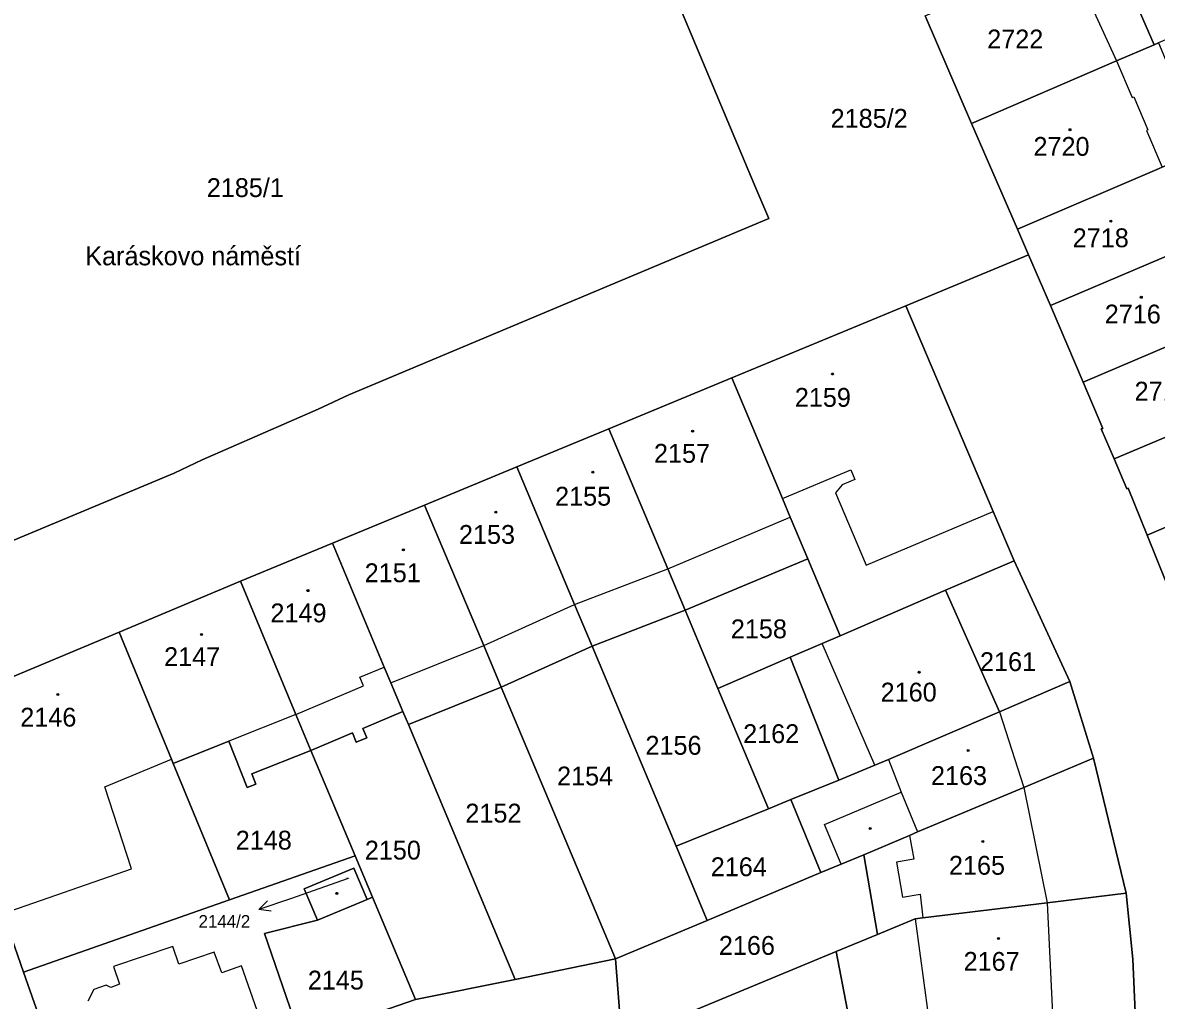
# Model space of a CAD drawing. Extents: x -596233 to -595156, y -1161235 to -1159375.
# Drawn here: x -595851.8 to -595749.6, y -1160818.3 to -1160730 of the extents above; entities that cross this region are included whole.
import ezdxf

# ---------------------------------------------------------------- set-up
doc = ezdxf.new("R2010")
doc.units = 0
for name, color, linetype in [('KN_CAR_KR', 7, 'Continuous'), ('KN_KULTURY', 7, 'Continuous'), ('KN_PARC_CIS_POM', 7, 'Continuous'), ('KN_PARC_CIS_POZ', 7, 'Continuous'), ('KN_PARC_CIS_STAV', 7, 'Continuous'), ('KN_PARC_PLOCHA', 7, 'Continuous'), ('KN_ULICE', 7, 'Continuous'), ('PARC_C_SIPKA', 7, 'Continuous'), ('parcely_l', 7, 'Continuous')]:
    doc.layers.add(name, color=color, linetype=linetype)

msp = doc.modelspace()

# ---------------------------------------------------------------- linework, layer by layer
at = {"layer": 'KN_CAR_KR'}
for points in [[(-595757.55, -1160723.87), (-595753.17, -1160733.47)], [(-595753.17, -1160733.47), (-595751.74, -1160736.79)], [(-595751.74, -1160736.79), (-595751.6, -1160736.73)], [(-595751.6, -1160736.73), (-595750.33, -1160739.69)], [(-595750.33, -1160739.69), (-595750.47, -1160739.75)], [(-595750.47, -1160739.75), (-595749.04, -1160743.07)], [(-595783.29, -1160772.98), (-595777.11, -1160770.39)], [(-595777.11, -1160770.39), (-595776.75, -1160771.26)], [(-595777.9, -1160771.74), (-595778.51, -1160772.45)], [(-595776.75, -1160771.26), (-595777.9, -1160771.74)], [(-595778.51, -1160772.45), (-595775.74, -1160778.99)], [(-595775.74, -1160778.99), (-595764.28, -1160774.13)], [(-595793.64, -1160779.31), (-595782.59, -1160774.64)], [(-595802.04, -1160782.54), (-595793.64, -1160779.31)], [(-595810.23, -1160786.23), (-595802.04, -1160782.54)], [(-595818.6, -1160789.61), (-595810.23, -1160786.23)], [(-595774.97, -1160797.04), (-595779.7, -1160786.04)], [(-595821.39, -1160789.1), (-595819.2, -1160788.18)], [(-595821.06, -1160789.88), (-595821.39, -1160789.1)], [(-595827.18, -1160792.46), (-595821.06, -1160789.88)], [(-595827.18, -1160792.46), (-595833.22, -1160794.88)], [(-595763.73, -1160792.23), (-595761.53, -1160799.05)], [(-595844.39, -1160798.98), (-595838.38, -1160796.5)], [(-595773.73, -1160796.51), (-595772.6, -1160799.48)], [(-595842.01, -1160806.39), (-595844.39, -1160798.98)], [(-595779.51, -1160802.38), (-595772.6, -1160799.48)], [(-595772.6, -1160799.48), (-595771.1, -1160803.06)], [(-595761.53, -1160799.05), (-595759.43, -1160809.47)], [(-595778, -1160805.96), (-595779.51, -1160802.38)], [(-595771.82, -1160803.37), (-595771.44, -1160805.5)], [(-595771.44, -1160805.5), (-595773.02, -1160805.79)], [(-595773.02, -1160805.79), (-595772.46, -1160808.94)], [(-595853.57, -1160810.43), (-595842.01, -1160806.39)], [(-595772.46, -1160808.94), (-595770.88, -1160808.66)], [(-595770.88, -1160808.66), (-595770.62, -1160810.82)], [(-595759.43, -1160809.47), (-595758.95, -1160819.46)], [(-595771.31, -1160810.9), (-595770.14, -1160819.55)], [(-595838.28, -1160813.4), (-595843.61, -1160815.21)], [(-595837.74, -1160814.99), (-595838.28, -1160813.4)], [(-595834.54, -1160813.9), (-595837.74, -1160814.99)], [(-595833.85, -1160815.78), (-595834.54, -1160813.9)], [(-595843.61, -1160815.21), (-595843.07, -1160816.8)], [(-595832.08, -1160815.13), (-595833.85, -1160815.78)], [(-595829.44, -1160822.7), (-595832.08, -1160815.13)], [(-595844.29, -1160816.9), (-595845.38, -1160817.27)], [(-595843.85, -1160817.09), (-595844.29, -1160816.9)], [(-595843.07, -1160816.8), (-595843.85, -1160817.09)], [(-595845.38, -1160817.27), (-595845.92, -1160818.32)]]:
    msp.add_lwpolyline(points, dxfattribs=at)
at = {"layer": 'KN_KULTURY'}
for centre, radius in [((-595757.36, -1160739.68), 0.09), ((-595757.36, -1160739.68), 0.0398), ((-595753.68, -1160747.94), 0.09), ((-595753.68, -1160747.94), 0.0398), ((-595750.93, -1160754.81), 0.09), ((-595750.93, -1160754.81), 0.0398), ((-595778.77, -1160761.73), 0.09), ((-595778.77, -1160761.73), 0.0398), ((-595791.39, -1160766.89), 0.09), ((-595791.39, -1160766.89), 0.0398), ((-595800.39, -1160770.6), 0.09), ((-595800.39, -1160770.6), 0.0398), ((-595809.15, -1160774.19), 0.09), ((-595809.15, -1160774.19), 0.0398), ((-595817.48, -1160777.59), 0.09), ((-595817.48, -1160777.59), 0.0398), ((-595826.08, -1160781.28), 0.09), ((-595826.08, -1160781.28), 0.0398), ((-595835.69, -1160785.24), 0.09), ((-595835.69, -1160785.24), 0.0398), ((-595770.96, -1160788.65), 0.09), ((-595770.96, -1160788.65), 0.0398), ((-595848.64, -1160790.65), 0.09), ((-595848.64, -1160790.65), 0.0398), ((-595766.55, -1160795.7), 0.09), ((-595766.55, -1160795.7), 0.0398), ((-595775.38, -1160802.74), 0.09), ((-595775.38, -1160802.74), 0.0398), ((-595765.21, -1160803.92), 0.09), ((-595765.21, -1160803.92), 0.0398), ((-595823.48, -1160808.6), 0.09), ((-595823.48, -1160808.6), 0.0398), ((-595763.81, -1160812.68), 0.09), ((-595763.81, -1160812.68), 0.0398)]:
    msp.add_circle(centre, radius, dxfattribs=at)
at = {"layer": 'KN_PARC_PLOCHA'}
for points in [[(-595838.16, -1160770.68), (-595864.16, -1160781.53), (-595879.81, -1160739.09), (-595875.89, -1160737.4), (-595842.5, -1160723.02), (-595839.73, -1160721.87), (-595801.97, -1160706.16), (-595800.94, -1160708.88), (-595800, -1160711.18), (-595793.79, -1160725.77), (-595792.8, -1160728.06), (-595785.69, -1160744.96), (-595784.51, -1160747.69), (-595822.39, -1160763.6), (-595825.17, -1160764.89), (-595835.63, -1160769.48)], [(-595838.16, -1160770.68), (-595835.63, -1160769.48), (-595825.17, -1160764.89), (-595822.39, -1160763.6), (-595784.51, -1160747.69), (-595785.69, -1160744.96), (-595792.8, -1160728.06), (-595793.79, -1160725.77), (-595800, -1160711.18), (-595800.94, -1160708.88), (-595801.97, -1160706.16), (-595839.73, -1160721.87), (-595842.5, -1160723.02), (-595875.89, -1160737.4), (-595879.81, -1160739.09), (-595864.16, -1160781.53)], [(-595727.15, -1160722.31), (-595749.37, -1160731.83), (-595749.78, -1160732.01), (-595753.97, -1160722.33), (-595744.11, -1160718.13), (-595737.66, -1160715.38), (-595731.3, -1160712.67)], [(-595749.78, -1160732.01), (-595753.17, -1160733.47), (-595766.25, -1160739.11), (-595770.41, -1160729.4), (-595757.97, -1160724.05), (-595757.55, -1160723.87), (-595753.97, -1160722.33)], [(-595745.36, -1160741.5), (-595745.63, -1160741.61), (-595749.04, -1160743.07), (-595749.31, -1160743.19), (-595762.09, -1160748.66), (-595766.25, -1160739.11), (-595753.17, -1160733.47), (-595749.78, -1160732.01), (-595749.37, -1160731.83)], [(-595742.6, -1160748.49), (-595746.46, -1160750.15), (-595759.13, -1160755.56), (-595761.09, -1160750.99), (-595762.09, -1160748.66), (-595749.31, -1160743.19), (-595749.04, -1160743.07), (-595745.63, -1160741.61)], [(-595739.57, -1160755.38), (-595739.91, -1160755.53), (-595743.61, -1160757.11), (-595756.17, -1160762.47), (-595759.13, -1160755.56), (-595746.46, -1160750.15), (-595742.6, -1160748.49)], [(-595733.83, -1160761.14), (-595740.67, -1160764.03), (-595753.38, -1160769.4), (-595754.54, -1160766.69), (-595754.41, -1160766.64), (-595756.17, -1160762.47), (-595743.61, -1160757.11), (-595739.91, -1160755.53), (-595739.57, -1160755.38), (-595736.41, -1160754.03)], [(-595762.39, -1160778.58), (-595768.59, -1160781.25), (-595778.1, -1160785.35), (-595781, -1160778.42), (-595782.59, -1160774.64), (-595783.29, -1160772.98), (-595787.85, -1160762.08), (-595772.15, -1160755.57), (-595764.28, -1160774.13)], [(-595735.36, -1160770), (-595737.74, -1160770.93), (-595740.23, -1160771.91), (-595750.41, -1160776.28), (-595752.12, -1160772.03), (-595752.24, -1160772.08), (-595753.38, -1160769.4), (-595740.67, -1160764.03), (-595733.83, -1160761.14), (-595733.24, -1160762.77), (-595735.26, -1160767.46), (-595735.46, -1160769.72)], [(-595781, -1160778.42), (-595792.08, -1160783.05), (-595793.64, -1160779.31), (-595798.94, -1160766.67), (-595787.85, -1160762.08), (-595783.29, -1160772.98), (-595782.59, -1160774.64)], [(-595792.08, -1160783.05), (-595800.46, -1160786.3), (-595802.04, -1160782.54), (-595807.25, -1160770.11), (-595798.94, -1160766.67), (-595793.64, -1160779.31)], [(-595730.53, -1160783.67), (-595743.67, -1160788.34), (-595745.91, -1160787.12), (-595747.07, -1160784.31), (-595748.72, -1160780.46), (-595750.41, -1160776.28), (-595740.23, -1160771.91), (-595737.74, -1160770.93), (-595735.36, -1160770)], [(-595800.46, -1160786.3), (-595808.65, -1160789.99), (-595810.23, -1160786.23), (-595815.56, -1160773.56), (-595807.25, -1160770.11), (-595802.04, -1160782.54)], [(-595808.65, -1160789.99), (-595817.03, -1160793.37), (-595817.52, -1160792.19), (-595818.6, -1160789.61), (-595819.2, -1160788.18), (-595823.87, -1160777), (-595815.56, -1160773.56), (-595810.23, -1160786.23)], [(-595817.52, -1160792.19), (-595821.12, -1160793.71), (-595820.77, -1160794.56), (-595821.72, -1160794.96), (-595822.07, -1160794.11), (-595825.83, -1160795.7), (-595827.18, -1160792.46), (-595832.18, -1160780.44), (-595823.87, -1160777), (-595819.2, -1160788.18), (-595818.6, -1160789.61)], [(-595778.1, -1160785.35), (-595779.7, -1160786.04), (-595782.6, -1160787.29), (-595789.12, -1160790.1), (-595792.08, -1160783.05), (-595781, -1160778.42)], [(-595757.39, -1160789.47), (-595763.73, -1160792.23), (-595768.59, -1160781.25), (-595762.39, -1160778.58)], [(-595825.83, -1160795.7), (-595831.14, -1160797.81), (-595830.77, -1160798.74), (-595831.56, -1160799.06), (-595833.22, -1160794.88), (-595838.23, -1160796.87), (-595838.38, -1160796.5), (-595843.11, -1160785.02), (-595832.18, -1160780.44), (-595827.18, -1160792.46)], [(-595763.73, -1160792.23), (-595773.73, -1160796.51), (-595774.97, -1160797.04), (-595778.22, -1160798.38), (-595782.6, -1160787.29), (-595779.7, -1160786.04), (-595778.1, -1160785.35), (-595768.59, -1160781.25)], [(-595789.12, -1160790.1), (-595784.54, -1160800.98), (-595792.89, -1160804.35), (-595800.46, -1160786.3), (-595792.08, -1160783.05)], [(-595838.23, -1160796.87), (-595833.16, -1160809.18), (-595851.73, -1160815.7), (-595853.57, -1160810.43), (-595859.99, -1160792.1), (-595843.11, -1160785.02), (-595838.38, -1160796.5)], [(-595792.89, -1160804.35), (-595790.09, -1160811.04), (-595798.34, -1160814.51), (-595808.65, -1160789.99), (-595800.46, -1160786.3)], [(-595778.22, -1160798.38), (-595782.54, -1160800.12), (-595784.54, -1160800.98), (-595789.12, -1160790.1), (-595782.6, -1160787.29)], [(-595755.23, -1160796.4), (-595761.53, -1160799.05), (-595771.1, -1160803.06), (-595771.82, -1160803.37), (-595775.96, -1160805.11), (-595778, -1160805.96), (-595779.82, -1160806.72), (-595782.54, -1160800.12), (-595778.22, -1160798.38), (-595774.97, -1160797.04), (-595773.73, -1160796.51), (-595763.73, -1160792.23), (-595757.39, -1160789.47)], [(-595798.34, -1160814.51), (-595807.41, -1160816.36), (-595817.03, -1160793.37), (-595808.65, -1160789.99)], [(-595851.73, -1160815.7), (-595847.12, -1160828.88), (-595844.13, -1160837.41), (-595841.13, -1160845.93), (-595837.83, -1160855.37), (-595834.9, -1160863.78), (-595831.94, -1160872.24), (-595827.47, -1160885.46), (-595826.28, -1160886.2), (-595844.05, -1160886.38), (-595843.93, -1160886.23), (-595849.5, -1160870.41), (-595851.84, -1160863.77), (-595855.8, -1160852.49), (-595860.43, -1160839.35), (-595862.4, -1160833.66), (-595865.03, -1160826.08), (-595869.66, -1160812.72), (-595870.98, -1160808.89), (-595871.45, -1160807.54), (-595874.31, -1160799.57), (-595859.99, -1160792.1), (-595853.57, -1160810.43)], [(-595817.03, -1160793.37), (-595807.41, -1160816.36), (-595816.38, -1160818.19), (-595820.27, -1160808.95), (-595821.84, -1160805.2), (-595825.83, -1160795.7), (-595822.07, -1160794.11), (-595821.72, -1160794.96), (-595820.77, -1160794.56), (-595821.12, -1160793.71), (-595817.52, -1160792.19)], [(-595825.83, -1160795.7), (-595821.84, -1160805.2), (-595833.16, -1160809.18), (-595838.23, -1160796.87), (-595833.22, -1160794.88), (-595831.56, -1160799.06), (-595830.77, -1160798.74), (-595831.14, -1160797.81)], [(-595752.29, -1160808.59), (-595759.43, -1160809.47), (-595770.62, -1160810.82), (-595771.31, -1160810.9), (-595774.72, -1160812.31), (-595775.96, -1160805.11), (-595771.82, -1160803.37), (-595771.1, -1160803.06), (-595761.53, -1160799.05), (-595755.23, -1160796.4)], [(-595779.82, -1160806.72), (-595790.09, -1160811.04), (-595792.89, -1160804.35), (-595784.54, -1160800.98), (-595782.54, -1160800.12)], [(-595820.27, -1160808.95), (-595820.75, -1160809.15), (-595821.96, -1160806.33), (-595826.41, -1160808.2), (-595825.21, -1160811.03), (-595829.99, -1160812.21), (-595826.71, -1160821.75), (-595828.11, -1160822.23), (-595829.44, -1160822.7), (-595830.29, -1160823), (-595842.47, -1160827.25), (-595847.12, -1160828.88), (-595851.73, -1160815.7), (-595833.16, -1160809.18), (-595821.84, -1160805.2)], [(-595774.72, -1160812.31), (-595778.45, -1160813.86), (-595797.78, -1160821.87), (-595797.83, -1160821.11), (-595798.34, -1160814.51), (-595790.09, -1160811.04), (-595779.82, -1160806.72), (-595778, -1160805.96), (-595775.96, -1160805.11)], [(-595820.75, -1160809.15), (-595825.21, -1160811.03), (-595826.41, -1160808.2), (-595821.96, -1160806.33)], [(-595751.47, -1160819.33), (-595756.15, -1160819.41), (-595758.95, -1160819.46), (-595767.01, -1160819.59), (-595770.13, -1160819.64), (-595770.14, -1160819.55), (-595770.44, -1160819.56), (-595773.13, -1160819.63), (-595774.66, -1160820.06), (-595777.05, -1160821.09), (-595777.45, -1160819.01), (-595778.45, -1160813.86), (-595774.72, -1160812.31), (-595771.31, -1160810.9), (-595770.62, -1160810.82), (-595759.43, -1160809.47), (-595752.29, -1160808.59), (-595751.69, -1160814.53)], [(-595816.38, -1160818.19), (-595826.71, -1160821.75), (-595829.99, -1160812.21), (-595825.21, -1160811.03), (-595820.75, -1160809.15), (-595820.27, -1160808.95)], [(-595777.05, -1160821.09), (-595797.18, -1160829.72), (-595797.78, -1160821.87), (-595778.45, -1160813.86), (-595777.45, -1160819.01)], [(-595797.83, -1160821.11), (-595825.12, -1160830.72), (-595828.11, -1160822.23), (-595826.71, -1160821.75), (-595816.38, -1160818.19), (-595807.41, -1160816.36), (-595798.34, -1160814.51)]]:
    msp.add_lwpolyline(points, close=True, dxfattribs=at)
for points in [[(-595770.41, -1160729.4), (-595766.25, -1160739.11), (-595762.09, -1160748.66), (-595761.09, -1160750.99), (-595772.15, -1160755.57), (-595787.85, -1160762.08), (-595798.94, -1160766.67), (-595807.25, -1160770.11), (-595815.56, -1160773.56), (-595823.87, -1160777), (-595832.18, -1160780.44), (-595843.11, -1160785.02), (-595859.99, -1160792.1)], [(-595751.47, -1160819.33), (-595751.69, -1160814.53), (-595752.29, -1160808.59), (-595755.23, -1160796.4), (-595757.39, -1160789.47), (-595762.39, -1160778.58), (-595764.28, -1160774.13), (-595772.15, -1160755.57), (-595761.09, -1160750.99), (-595759.13, -1160755.56), (-595756.17, -1160762.47), (-595754.41, -1160766.64), (-595754.54, -1160766.69), (-595753.38, -1160769.4), (-595752.24, -1160772.08), (-595752.12, -1160772.03), (-595750.41, -1160776.28), (-595748.72, -1160780.46)]]:
    msp.add_lwpolyline(points, dxfattribs=at)
at = {"layer": 'PARC_C_SIPKA'}
for points in [[(-595822.47, -1160807.27), (-595827.67, -1160809.08), (-595830.5038, -1160810.0646)], [(-595829.3951, -1160810.2087), (-595830.5038, -1160810.0646), (-595829.7233, -1160809.2641)]]:
    msp.add_lwpolyline(points, dxfattribs=at)
at = {"layer": 'parcely_l'}
for points in [[(-595838.16, -1160770.68), (-595835.63, -1160769.48), (-595825.17, -1160764.89), (-595822.39, -1160763.6), (-595784.51, -1160747.69), (-595785.69, -1160744.96), (-595792.8, -1160728.06), (-595793.79, -1160725.77), (-595800, -1160711.18), (-595800.94, -1160708.88), (-595801.97, -1160706.16), (-595839.73, -1160721.87), (-595842.5, -1160723.02), (-595875.89, -1160737.4), (-595879.81, -1160739.09), (-595864.16, -1160781.53), (-595838.16, -1160770.68)], [(-595749.78, -1160732.01), (-595753.97, -1160722.33)], [(-595770.41, -1160729.4), (-595766.25, -1160739.11)], [(-595766.25, -1160739.11), (-595753.17, -1160733.47), (-595749.78, -1160732.01)], [(-595749.37, -1160731.83), (-595749.78, -1160732.01)], [(-595766.25, -1160739.11), (-595762.09, -1160748.66)], [(-595762.09, -1160748.66), (-595749.31, -1160743.19), (-595749.04, -1160743.07), (-595745.63, -1160741.61)], [(-595742.6, -1160748.49), (-595746.46, -1160750.15), (-595759.13, -1160755.56)], [(-595761.09, -1160750.99), (-595762.09, -1160748.66)], [(-595761.09, -1160750.99), (-595772.15, -1160755.57)], [(-595759.13, -1160755.56), (-595761.09, -1160750.99)], [(-595772.15, -1160755.57), (-595787.85, -1160762.08)], [(-595772.15, -1160755.57), (-595764.28, -1160774.13), (-595762.39, -1160778.58)], [(-595759.13, -1160755.56), (-595756.17, -1160762.47)], [(-595739.57, -1160755.38), (-595739.91, -1160755.53), (-595743.61, -1160757.11), (-595756.17, -1160762.47)], [(-595753.38, -1160769.4), (-595740.67, -1160764.03), (-595733.83, -1160761.14)], [(-595787.85, -1160762.08), (-595798.94, -1160766.67)], [(-595781, -1160778.42), (-595782.59, -1160774.64), (-595783.29, -1160772.98), (-595787.85, -1160762.08)], [(-595756.17, -1160762.47), (-595754.41, -1160766.64), (-595754.54, -1160766.69), (-595753.38, -1160769.4)], [(-595798.94, -1160766.67), (-595807.25, -1160770.11)], [(-595798.94, -1160766.67), (-595793.64, -1160779.31), (-595792.08, -1160783.05)], [(-595753.38, -1160769.4), (-595752.24, -1160772.08), (-595752.12, -1160772.03), (-595750.41, -1160776.28)], [(-595750.41, -1160776.28), (-595740.23, -1160771.91), (-595737.74, -1160770.93), (-595735.36, -1160770)], [(-595807.25, -1160770.11), (-595815.56, -1160773.56)], [(-595807.25, -1160770.11), (-595802.04, -1160782.54), (-595800.46, -1160786.3)], [(-595815.56, -1160773.56), (-595823.87, -1160777)], [(-595808.65, -1160789.99), (-595810.23, -1160786.23), (-595815.56, -1160773.56)], [(-595823.87, -1160777), (-595832.18, -1160780.44)], [(-595823.87, -1160777), (-595819.2, -1160788.18), (-595818.6, -1160789.61), (-595817.52, -1160792.19)], [(-595750.41, -1160776.28), (-595748.72, -1160780.46), (-595747.07, -1160784.31), (-595745.91, -1160787.12)], [(-595792.08, -1160783.05), (-595781, -1160778.42)], [(-595778.1, -1160785.35), (-595781, -1160778.42)], [(-595762.39, -1160778.58), (-595768.59, -1160781.25)], [(-595762.39, -1160778.58), (-595757.39, -1160789.47)], [(-595832.18, -1160780.44), (-595843.11, -1160785.02)], [(-595825.83, -1160795.7), (-595827.18, -1160792.46), (-595832.18, -1160780.44)], [(-595768.59, -1160781.25), (-595778.1, -1160785.35)], [(-595763.73, -1160792.23), (-595768.59, -1160781.25)], [(-595800.46, -1160786.3), (-595792.08, -1160783.05)], [(-595789.12, -1160790.1), (-595792.08, -1160783.05)], [(-595843.11, -1160785.02), (-595859.99, -1160792.1)], [(-595843.11, -1160785.02), (-595838.38, -1160796.5), (-595838.23, -1160796.87)], [(-595778.1, -1160785.35), (-595779.7, -1160786.04), (-595782.6, -1160787.29)], [(-595800.46, -1160786.3), (-595808.65, -1160789.99)], [(-595792.89, -1160804.35), (-595800.46, -1160786.3)], [(-595782.6, -1160787.29), (-595789.12, -1160790.1)], [(-595778.22, -1160798.38), (-595782.6, -1160787.29)], [(-595763.73, -1160792.23), (-595757.39, -1160789.47)], [(-595757.39, -1160789.47), (-595755.23, -1160796.4)], [(-595808.65, -1160789.99), (-595817.03, -1160793.37)], [(-595808.65, -1160789.99), (-595798.34, -1160814.51)], [(-595789.12, -1160790.1), (-595784.54, -1160800.98)], [(-595851.73, -1160815.7), (-595853.57, -1160810.43), (-595859.99, -1160792.1)], [(-595817.52, -1160792.19), (-595821.12, -1160793.71), (-595820.77, -1160794.56), (-595821.72, -1160794.96), (-595822.07, -1160794.11), (-595825.83, -1160795.7)], [(-595817.03, -1160793.37), (-595817.52, -1160792.19)], [(-595778.22, -1160798.38), (-595774.97, -1160797.04), (-595773.73, -1160796.51), (-595763.73, -1160792.23)], [(-595807.41, -1160816.36), (-595817.03, -1160793.37)], [(-595838.23, -1160796.87), (-595833.22, -1160794.88), (-595831.56, -1160799.06), (-595830.77, -1160798.74), (-595831.14, -1160797.81), (-595825.83, -1160795.7)], [(-595825.83, -1160795.7), (-595821.84, -1160805.2)], [(-595755.23, -1160796.4), (-595761.53, -1160799.05), (-595771.1, -1160803.06), (-595771.82, -1160803.37), (-595775.96, -1160805.11)], [(-595752.29, -1160808.59), (-595755.23, -1160796.4)], [(-595833.16, -1160809.18), (-595838.23, -1160796.87)], [(-595782.54, -1160800.12), (-595778.22, -1160798.38)], [(-595784.54, -1160800.98), (-595782.54, -1160800.12)], [(-595779.82, -1160806.72), (-595782.54, -1160800.12)], [(-595792.89, -1160804.35), (-595784.54, -1160800.98)], [(-595790.09, -1160811.04), (-595792.89, -1160804.35)], [(-595821.84, -1160805.2), (-595833.16, -1160809.18)], [(-595820.27, -1160808.95), (-595821.84, -1160805.2)], [(-595775.96, -1160805.11), (-595778, -1160805.96), (-595779.82, -1160806.72)], [(-595775.96, -1160805.11), (-595774.72, -1160812.31)], [(-595825.21, -1160811.03), (-595826.41, -1160808.2), (-595821.96, -1160806.33), (-595820.75, -1160809.15)], [(-595790.09, -1160811.04), (-595779.82, -1160806.72)], [(-595774.72, -1160812.31), (-595771.31, -1160810.9), (-595770.62, -1160810.82), (-595759.43, -1160809.47), (-595752.29, -1160808.59)], [(-595752.29, -1160808.59), (-595751.69, -1160814.53), (-595751.47, -1160819.33)], [(-595833.16, -1160809.18), (-595851.73, -1160815.7)], [(-595825.21, -1160811.03), (-595820.75, -1160809.15)], [(-595820.75, -1160809.15), (-595820.27, -1160808.95)], [(-595820.27, -1160808.95), (-595816.38, -1160818.19)], [(-595826.71, -1160821.75), (-595829.99, -1160812.21), (-595825.21, -1160811.03)], [(-595798.34, -1160814.51), (-595790.09, -1160811.04)], [(-595778.45, -1160813.86), (-595774.72, -1160812.31)], [(-595778.45, -1160813.86), (-595797.78, -1160821.87)], [(-595777.05, -1160821.09), (-595777.45, -1160819.01), (-595778.45, -1160813.86)], [(-595807.41, -1160816.36), (-595798.34, -1160814.51)], [(-595798.34, -1160814.51), (-595797.83, -1160821.11)], [(-595851.73, -1160815.7), (-595847.12, -1160828.88)], [(-595816.38, -1160818.19), (-595807.41, -1160816.36)], [(-595826.71, -1160821.75), (-595816.38, -1160818.19)]]:
    msp.add_lwpolyline(points, dxfattribs=at)

# ---------------------------------------------------------------- texts
at = {"layer": 'KN_PARC_CIS_POM'}
msp.add_text('2144/2', height=0.1, dxfattribs=at).set_placement((-595822.7533, -1160807.27))
at = {"layer": 'KN_PARC_CIS_POZ'}
for s, p in [('2185/2', (-595778.9466, -1160739.51)), ('2185/1', (-595835.2066, -1160745.76)), ('2158', (-595787.9466, -1160785.58)), ('2161', (-595765.4766, -1160788.54)), ('2162', (-595786.8366, -1160795.04)), ('2156', (-595795.6466, -1160796.09)), ('2154', (-595803.6166, -1160798.86)), ('2152', (-595811.8866, -1160802.21)), ('2148', (-595832.5966, -1160804.65)), ('2150', (-595820.9566, -1160805.55)), ('2164', (-595789.7566, -1160807.05)), ('2166', (-595789.0266, -1160814.15)), ('2145', (-595826.0966, -1160817.28))]:
    msp.add_text(s, height=1.7, dxfattribs=at).set_placement(p)
at = {"layer": 'KN_PARC_CIS_STAV'}
for s, height, p in [('2722', 1.7, (-595764.8266, -1160732.35)), ('2720', 1.7, (-595760.6566, -1160742.04)), ('2718', 1.7, (-595757.1166, -1160750.29)), ('2716', 1.7, (-595754.2266, -1160757.17)), ('2715', 1.7, (-595751.5366, -1160764.13)), ('2159', 1.7, (-595782.1766, -1160764.69)), ('2157', 1.7, (-595794.8766, -1160769.74)), ('2155', 1.7, (-595803.7966, -1160773.61)), ('2153', 1.7, (-595812.4666, -1160777.06)), ('2151', 1.7, (-595820.9666, -1160780.52)), ('2149', 1.7, (-595829.4666, -1160784.14)), ('2147', 1.7, (-595839.0566, -1160788.09)), ('2160', 1.7, (-595774.4366, -1160791.29)), ('2146', 1.7, (-595852.0266, -1160793.55)), ('2163', 1.7, (-595769.8966, -1160798.82)), ('2165', 1.7, (-595768.2766, -1160806.92)), ('2144/2', 1.14, (-595835.95, -1160811.7)), ('2167', 1.7, (-595766.9566, -1160815.59))]:
    msp.add_text(s, height=height, dxfattribs=at).set_placement(p)
at = {"layer": 'KN_ULICE'}
msp.add_text('Karáskovo náměstí', height=1.7, dxfattribs=at).set_placement((-595846.1665, -1160751.92))

doc.saveas('drawing.dxf')
